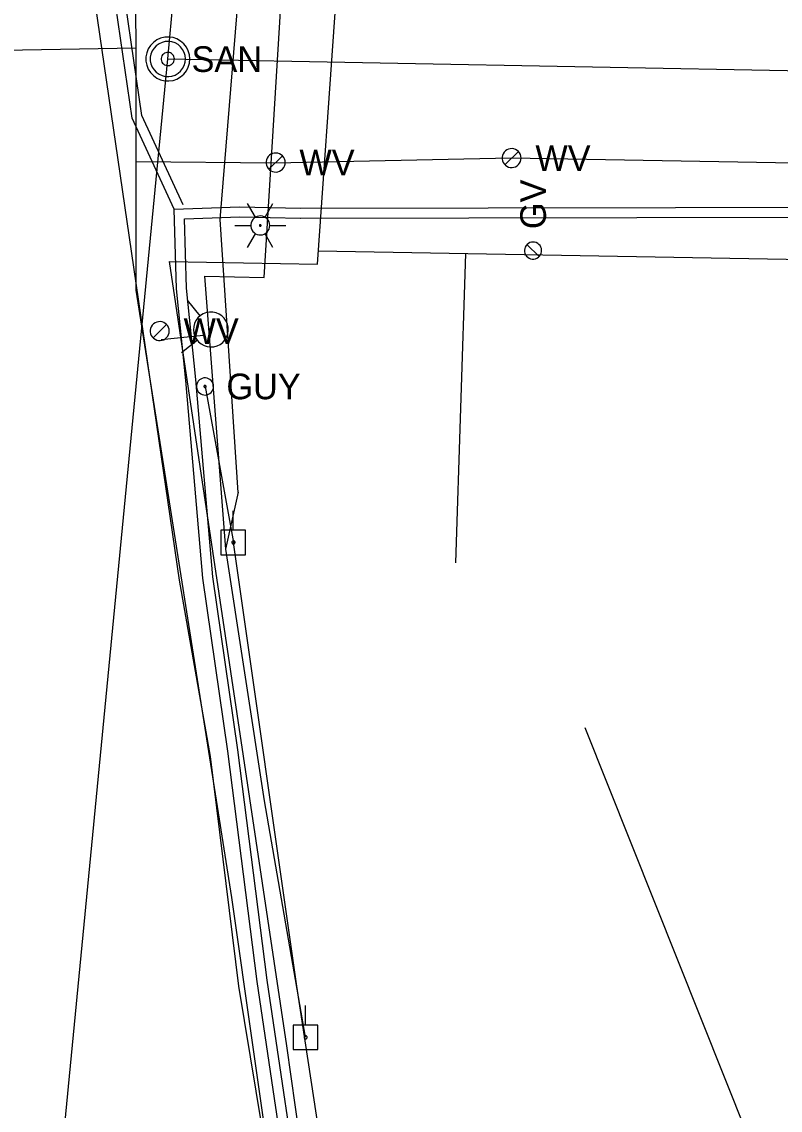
# Model space of a CAD drawing. Extents: x 596028 to 606371, y 330010 to 403088.
# Drawn here: x 604911.1 to 605025, y 335689.8 to 335853.1 of the extents above; entities that cross this region are included whole.
import ezdxf

# ---------------------------------------------------------------- set-up
doc = ezdxf.new("R2010")
doc.units = 0
for name, color, linetype in [('E_LTG', 7, 'Continuous'), ('E_UTL_E_UG', 7, 'Continuous'), ('E_UTL_EGuyWire', 7, 'Continuous'), ('E_UTL_EPowerPole', 7, 'Continuous'), ('E_UTL_G', 7, 'Continuous'), ('E_UTL_G_UG', 7, 'Continuous'), ('E_UTL_Overhead', 7, 'Continuous'), ('E_UTL_SAN_MH', 7, 'Continuous'), ('E_UTL_SAN_UG', 7, 'Continuous'), ('E_UTL_TV_UG', 7, 'Continuous'), ('E_UTL_W', 7, 'Continuous'), ('E_UTL_W_UG', 7, 'Continuous'), ('E_UTL_WHydrant', 7, 'Continuous')]:
    doc.layers.add(name, color=color, linetype=linetype)

msp = doc.modelspace()

# ---------------------------------------------------------------- linework, layer by layer
at = {"layer": 'E_LTG'}
for points in [[(604946.21, 335823.76), (604945.02, 335825.83)], [(604947.64, 335823.76), (604948.83, 335825.83)], [(604943.12, 335822.53), (604945.5, 335822.53)], [(604948.36, 335822.53), (604948.33, 335822.8), (604948.25, 335823.06), (604948.13, 335823.3), (604947.96, 335823.51), (604947.76, 335823.69), (604947.52, 335823.83), (604947.26, 335823.91), (604947, 335823.95), (604946.72, 335823.94), (604946.46, 335823.88), (604946.21, 335823.76), (604945.99, 335823.61), (604945.8, 335823.41), (604945.66, 335823.18), (604945.56, 335822.93), (604945.5, 335822.66), (604945.5, 335822.39), (604945.56, 335822.12), (604945.66, 335821.87), (604945.8, 335821.64), (604945.99, 335821.45), (604946.21, 335821.29), (604946.46, 335821.18), (604946.72, 335821.11), (604947, 335821.1), (604947.26, 335821.14), (604947.52, 335821.23), (604947.76, 335821.36), (604947.96, 335821.54), (604948.13, 335821.75), (604948.25, 335821.99), (604948.33, 335822.26), (604948.36, 335822.53)], [(604948.36, 335822.53), (604948.33, 335822.8), (604948.25, 335823.06), (604948.13, 335823.3), (604947.96, 335823.51), (604947.76, 335823.69), (604947.52, 335823.83), (604947.26, 335823.91), (604947, 335823.95), (604946.72, 335823.94), (604946.46, 335823.88), (604946.21, 335823.76), (604945.99, 335823.61), (604945.8, 335823.41), (604945.66, 335823.18), (604945.56, 335822.93), (604945.5, 335822.66), (604945.5, 335822.39), (604945.56, 335822.12), (604945.66, 335821.87), (604945.8, 335821.64), (604945.99, 335821.45), (604946.21, 335821.29), (604946.46, 335821.18), (604946.72, 335821.11), (604947, 335821.1), (604947.26, 335821.14), (604947.52, 335821.23), (604947.76, 335821.36), (604947.96, 335821.54), (604948.13, 335821.75), (604948.25, 335821.99), (604948.33, 335822.26), (604948.36, 335822.53)], [(604948.36, 335822.53), (604948.33, 335822.8), (604948.25, 335823.06), (604948.13, 335823.3), (604947.96, 335823.51), (604947.76, 335823.69), (604947.52, 335823.83), (604947.26, 335823.91), (604947, 335823.95), (604946.72, 335823.94), (604946.46, 335823.88), (604946.21, 335823.76), (604945.99, 335823.61), (604945.8, 335823.41), (604945.66, 335823.18), (604945.56, 335822.93), (604945.5, 335822.66), (604945.5, 335822.39), (604945.56, 335822.12), (604945.66, 335821.87), (604945.8, 335821.64), (604945.99, 335821.45), (604946.21, 335821.29), (604946.46, 335821.18), (604946.72, 335821.11), (604947, 335821.1), (604947.26, 335821.14), (604947.52, 335821.23), (604947.76, 335821.36), (604947.96, 335821.54), (604948.13, 335821.75), (604948.25, 335821.99), (604948.33, 335822.26), (604948.36, 335822.53)], [(604947.05, 335822.53), (604947.04, 335822.55), (604947.04, 335822.57), (604947.03, 335822.59), (604947.01, 335822.61), (604947, 335822.62), (604946.98, 335822.63), (604946.96, 335822.64), (604946.93, 335822.64), (604946.91, 335822.64), (604946.89, 335822.64), (604946.87, 335822.63), (604946.85, 335822.62), (604946.83, 335822.6), (604946.82, 335822.58), (604946.81, 335822.56), (604946.81, 335822.54), (604946.81, 335822.51), (604946.81, 335822.49), (604946.82, 335822.47), (604946.83, 335822.45), (604946.85, 335822.44), (604946.87, 335822.42), (604946.89, 335822.41), (604946.91, 335822.41), (604946.93, 335822.41), (604946.96, 335822.41), (604946.98, 335822.42), (604947, 335822.43), (604947.01, 335822.44), (604947.03, 335822.46), (604947.04, 335822.48), (604947.04, 335822.5), (604947.05, 335822.53)], [(604948.36, 335822.53), (604950.74, 335822.53)], [(604945.02, 335819.23), (604946.21, 335821.29)], [(604948.83, 335819.23), (604947.64, 335821.29)]]:
    msp.add_lwpolyline(points, dxfattribs=at)
at = {"layer": 'E_UTL_E_UG'}
msp.add_lwpolyline([(604941.77, 335773.97), (604938.58, 335814.91), (604947.51, 335814.7), (604950.37, 335861.21)], dxfattribs=at)
at = {"layer": 'E_UTL_EGuyWire'}
msp.add_line((604938.63, 335798.37), (604942.9, 335774.97), dxfattribs=at)
for points in [[(604939.91, 335798.37), (604939.89, 335798.61), (604939.82, 335798.84), (604939.71, 335799.06), (604939.56, 335799.25), (604939.37, 335799.41), (604939.16, 335799.53), (604938.93, 335799.61), (604938.69, 335799.65), (604938.45, 335799.64), (604938.21, 335799.58), (604937.99, 335799.48), (604937.79, 335799.34), (604937.62, 335799.16), (604937.49, 335798.95), (604937.4, 335798.73), (604937.35, 335798.49), (604937.35, 335798.24), (604937.4, 335798), (604937.49, 335797.78), (604937.62, 335797.57), (604937.79, 335797.4), (604937.99, 335797.25), (604938.21, 335797.15), (604938.45, 335797.1), (604938.69, 335797.08), (604938.93, 335797.12), (604939.16, 335797.2), (604939.37, 335797.32), (604939.56, 335797.48), (604939.71, 335797.67), (604939.82, 335797.89), (604939.89, 335798.12), (604939.91, 335798.37)], [(604938.79, 335798.37), (604938.79, 335798.4), (604938.78, 335798.43), (604938.76, 335798.45), (604938.74, 335798.48), (604938.72, 335798.5), (604938.69, 335798.51), (604938.67, 335798.52), (604938.64, 335798.53), (604938.61, 335798.52), (604938.58, 335798.52), (604938.55, 335798.5), (604938.52, 335798.49), (604938.5, 335798.47), (604938.49, 335798.44), (604938.47, 335798.41), (604938.47, 335798.38), (604938.47, 335798.35), (604938.47, 335798.32), (604938.49, 335798.29), (604938.5, 335798.27), (604938.52, 335798.24), (604938.55, 335798.23), (604938.58, 335798.21), (604938.61, 335798.21), (604938.64, 335798.21), (604938.67, 335798.21), (604938.69, 335798.22), (604938.72, 335798.24), (604938.74, 335798.26), (604938.76, 335798.28), (604938.78, 335798.31), (604938.79, 335798.34), (604938.79, 335798.37)]]:
    msp.add_lwpolyline(points, dxfattribs=at)
at = {"layer": 'E_UTL_EPowerPole'}
for points in [[(604942.87, 335776.81), (604942.87, 335779.72)], [(604944.71, 335776.81), (604941.03, 335776.81)], [(604941.03, 335776.81), (604941.03, 335773.12)], [(604944.71, 335773.12), (604944.71, 335776.81)], [(604943.14, 335774.97), (604943.14, 335775.01), (604943.12, 335775.06), (604943.1, 335775.1), (604943.07, 335775.13), (604943.04, 335775.16), (604943, 335775.18), (604942.96, 335775.2), (604942.91, 335775.21), (604942.87, 335775.2), (604942.82, 335775.19), (604942.78, 335775.17), (604942.74, 335775.15), (604942.71, 335775.12), (604942.69, 335775.08), (604942.67, 335775.04), (604942.66, 335774.99), (604942.66, 335774.95), (604942.67, 335774.9), (604942.69, 335774.86), (604942.71, 335774.82), (604942.74, 335774.79), (604942.78, 335774.76), (604942.82, 335774.74), (604942.87, 335774.73), (604942.91, 335774.73), (604942.96, 335774.74), (604943, 335774.75), (604943.04, 335774.77), (604943.07, 335774.8), (604943.1, 335774.84), (604943.12, 335774.88), (604943.14, 335774.92), (604943.14, 335774.97)], [(604941.03, 335773.12), (604944.71, 335773.12)], [(604953.71, 335702.54), (604953.71, 335705.45)], [(604955.56, 335702.54), (604951.87, 335702.54)], [(604951.87, 335702.54), (604951.87, 335698.85)], [(604955.56, 335698.85), (604955.56, 335702.54)], [(604953.98, 335700.7), (604953.98, 335700.75), (604953.97, 335700.79), (604953.94, 335700.83), (604953.92, 335700.86), (604953.88, 335700.89), (604953.84, 335700.92), (604953.8, 335700.93), (604953.76, 335700.94), (604953.71, 335700.94), (604953.67, 335700.93), (604953.62, 335700.91), (604953.59, 335700.88), (604953.56, 335700.85), (604953.53, 335700.81), (604953.52, 335700.77), (604953.51, 335700.72), (604953.51, 335700.68), (604953.52, 335700.63), (604953.53, 335700.59), (604953.56, 335700.55), (604953.59, 335700.52), (604953.62, 335700.49), (604953.67, 335700.47), (604953.71, 335700.46), (604953.76, 335700.46), (604953.8, 335700.47), (604953.84, 335700.48), (604953.88, 335700.51), (604953.92, 335700.54), (604953.94, 335700.57), (604953.97, 335700.61), (604953.98, 335700.65), (604953.98, 335700.7)], [(604951.87, 335698.85), (604955.56, 335698.85)]]:
    msp.add_lwpolyline(points, dxfattribs=at)
at = {"layer": 'E_UTL_G'}
for points in [[(604987.88, 335820.04), (604987.64, 335820.02), (604987.41, 335819.95), (604987.19, 335819.84), (604987, 335819.69), (604986.84, 335819.51), (604986.71, 335819.29), (604986.63, 335819.06), (604986.6, 335818.82), (604986.61, 335818.58), (604986.67, 335818.34), (604986.77, 335818.12), (604986.91, 335817.92), (604987.09, 335817.75), (604987.29, 335817.62), (604987.52, 335817.53), (604987.76, 335817.48), (604988, 335817.48), (604988.24, 335817.53), (604988.47, 335817.62), (604988.68, 335817.75), (604988.85, 335817.92), (604988.99, 335818.12), (604989.09, 335818.34), (604989.15, 335818.58), (604989.16, 335818.82), (604989.13, 335819.06), (604989.05, 335819.29), (604988.93, 335819.51), (604988.77, 335819.69), (604988.58, 335819.84), (604988.36, 335819.95), (604988.12, 335820.02), (604987.88, 335820.04)], [(604988.79, 335817.85), (604986.97, 335819.67)]]:
    msp.add_lwpolyline(points, dxfattribs=at)
at = {"layer": 'E_UTL_G_UG'}
for p, q in [((604953.01, 335823.64), (605121.79, 335823.92)), ((604955.62, 335818.69), (605142.02, 335815.42)), ((604976.3, 335771.9), (604977.79, 335818.3))]:
    msp.add_line(p, q, dxfattribs=at)
for points in [[(604992.54, 335374.29), (604982.41, 335439.85), (604977.55, 335472.28), (604967.89, 335533.23), (604963.9, 335558.28), (604960.62, 335582.14), (604958.16, 335603.66), (604954.67, 335636.73), (604949.76, 335671.68), (604943.72, 335708.39), (604939.44, 335742.84), (604934.8, 335769.3), (604917.37, 335888.66), (604913.54, 335917.13), (604913.36, 335918.56), (604912.73, 335934.03), (604913.24, 335947.88)], [(604934.01, 335824.97), (604927.71, 335838.6), (604920.34, 335889.07), (604916.51, 335917.52), (604916.35, 335918.82), (604915.73, 335934.04), (604915.75, 335942.13)], [(604935.37, 335825.6), (604929.17, 335839.03), (604921.83, 335889.28), (604918, 335917.72), (604917.84, 335918.94), (604917.23, 335934.06), (604917.25, 335942.12)], [(604933.3, 335817.09), (604955.52, 335816.7), (604958.16, 335854.43)], [(604990.22, 335373.94), (604984.89, 335440.46), (604980.73, 335472.71), (604971.32, 335533.67), (604967.23, 335558.65), (604963.42, 335582.81), (604960.7, 335604.2), (604956.77, 335636.76), (604952.03, 335671.62), (604946.45, 335709.05), (604942.07, 335743.65), (604938.29, 335769.61), (604935.75, 335799.26), (604934.37, 335813.01), (604934.01, 335824.97), (604943.83, 335825.34), (604953.01, 335825.14)], [(604953.01, 335825.14), (605121.78, 335825.42)], [(604991.72, 335374.06), (604986.38, 335440.62), (604982.22, 335472.92), (604972.8, 335533.9), (604968.71, 335558.89), (604964.91, 335583.02), (604962.19, 335604.38), (604958.26, 335636.95), (604953.52, 335671.83), (604947.94, 335709.25), (604943.56, 335743.85), (604939.78, 335769.78), (604937.24, 335799.4), (604935.87, 335813.11), (604935.55, 335823.53), (604943.84, 335823.84), (604952.98, 335823.64)], [(604969.99, 335561.13), (604966.54, 335588.97), (604950.9, 335699.39), (604933.3, 335817.09)]]:
    msp.add_lwpolyline(points, dxfattribs=at)
at = {"layer": 'E_UTL_Overhead'}
msp.add_line((605022.09, 335681.08), (604995.71, 335747.13), dxfattribs=at)
msp.add_lwpolyline([(605060.82, 334038.02), (605055.03, 334170.54), (605046.79, 334308.95), (605039.96, 334446.59), (605033.68, 334567.58), (605029.55, 334681.31), (605027.59, 334747.04), (605025.74, 334817.42), (605020.39, 334948.8), (605014.12, 335115.1), (605007.91, 335297.38), (604985.32, 335465.29), (604968.51, 335602.26), (604952.43, 335708.38), (604942.9, 335774.97)], dxfattribs=at)
at = {"layer": 'E_UTL_SAN_MH'}
for points in [[(604936.35, 335847.51), (604936.29, 335848.13), (604936.11, 335848.73), (604935.83, 335849.29), (604935.44, 335849.78), (604934.96, 335850.19), (604934.42, 335850.51), (604933.83, 335850.71), (604933.21, 335850.8), (604932.58, 335850.77), (604931.97, 335850.62), (604931.4, 335850.36), (604930.89, 335850), (604930.46, 335849.55), (604930.12, 335849.02), (604929.88, 335848.44), (604929.77, 335847.82), (604929.77, 335847.19), (604929.88, 335846.58), (604930.12, 335845.99), (604930.46, 335845.47), (604930.89, 335845.01), (604931.4, 335844.65), (604931.97, 335844.39), (604932.58, 335844.24), (604933.21, 335844.21), (604933.83, 335844.3), (604934.42, 335844.5), (604934.96, 335844.82), (604935.44, 335845.23), (604935.83, 335845.72), (604936.11, 335846.28), (604936.29, 335846.88), (604936.35, 335847.51)], [(604935.69, 335847.51), (604935.64, 335848.01), (604935.5, 335848.49), (604935.27, 335848.93), (604934.96, 335849.33), (604934.58, 335849.66), (604934.15, 335849.91), (604933.67, 335850.07), (604933.18, 335850.14), (604932.67, 335850.12), (604932.19, 335850), (604931.73, 335849.79), (604931.32, 335849.5), (604930.98, 335849.14), (604930.7, 335848.72), (604930.52, 335848.25), (604930.42, 335847.76), (604930.42, 335847.25), (604930.52, 335846.76), (604930.7, 335846.3), (604930.98, 335845.87), (604931.32, 335845.51), (604931.73, 335845.22), (604932.19, 335845.01), (604932.67, 335844.89), (604933.18, 335844.87), (604933.67, 335844.94), (604934.15, 335845.1), (604934.58, 335845.36), (604934.96, 335845.68), (604935.27, 335846.08), (604935.5, 335846.52), (604935.64, 335847.01), (604935.69, 335847.51)], [(604934.04, 335847.51), (604934.02, 335847.69), (604933.97, 335847.87), (604933.88, 335848.04), (604933.77, 335848.19), (604933.62, 335848.31), (604933.46, 335848.41), (604933.28, 335848.47), (604933.1, 335848.49), (604932.91, 335848.49), (604932.73, 335848.44), (604932.56, 335848.36), (604932.4, 335848.25), (604932.27, 335848.12), (604932.17, 335847.96), (604932.1, 335847.78), (604932.06, 335847.6), (604932.06, 335847.41), (604932.1, 335847.23), (604932.17, 335847.05), (604932.27, 335846.89), (604932.4, 335846.76), (604932.56, 335846.65), (604932.73, 335846.57), (604932.91, 335846.53), (604933.1, 335846.52), (604933.28, 335846.54), (604933.46, 335846.61), (604933.62, 335846.7), (604933.77, 335846.82), (604933.88, 335846.97), (604933.97, 335847.14), (604934.02, 335847.32), (604934.04, 335847.51)]]:
    msp.add_lwpolyline(points, dxfattribs=at)
at = {"layer": 'E_UTL_SAN_UG'}
for p, q in [((604933.05, 335847.51), (604948.46, 336015.86)), ((604909.37, 335602.98), (604933.05, 335847.51)), ((604933.05, 335847.51), (605113.4, 335844.14))]:
    msp.add_line(p, q, dxfattribs=at)
at = {"layer": 'E_UTL_TV_UG'}
msp.add_lwpolyline([(604953.74, 335700.7), (604947.56, 335736.19), (604941.77, 335773.97), (604943.64, 335782.51), (604943.62, 335782.47), (604940.93, 335823.43), (604944.35, 335865.62), (604944.84, 335892.26), (604946.69, 335923.37), (604951.72, 335970.22), (604956.7, 336009.43), (604966.16, 336057), (604981.4, 336117.37), (604995.05, 336168.57), (604995.08, 336168.59), (605002.88, 336192.51), (605017.85, 336240.31), (605030.14, 336283.75), (605041.76, 336326.86), (605047.54, 336347.25), (605060.52, 336404.97)], dxfattribs=at)
at = {"layer": 'E_UTL_W'}
for points in [[(604986.09, 335832.63), (604986.07, 335832.9), (604985.99, 335833.16), (604985.87, 335833.4), (604985.7, 335833.62), (604985.49, 335833.79), (604985.26, 335833.93), (604985, 335834.02), (604984.73, 335834.06), (604984.46, 335834.04), (604984.2, 335833.98), (604983.95, 335833.87), (604983.73, 335833.71), (604983.55, 335833.51), (604983.4, 335833.29), (604983.3, 335833.03), (604983.25, 335832.77), (604983.25, 335832.5), (604983.3, 335832.23), (604983.4, 335831.98), (604983.55, 335831.75), (604983.73, 335831.55), (604983.95, 335831.4), (604984.2, 335831.29), (604984.46, 335831.22), (604984.73, 335831.21), (604985, 335831.25), (604985.26, 335831.34), (604985.49, 335831.47), (604985.7, 335831.65), (604985.87, 335831.86), (604985.99, 335832.1), (604986.07, 335832.36), (604986.09, 335832.63)], [(604950.66, 335831.97), (604950.64, 335832.24), (604950.56, 335832.5), (604950.44, 335832.74), (604950.27, 335832.95), (604950.06, 335833.13), (604949.83, 335833.27), (604949.57, 335833.35), (604949.31, 335833.39), (604949.03, 335833.38), (604948.77, 335833.32), (604948.52, 335833.2), (604948.3, 335833.05), (604948.12, 335832.85), (604947.97, 335832.62), (604947.87, 335832.37), (604947.82, 335832.1), (604947.82, 335831.83), (604947.87, 335831.57), (604947.97, 335831.32), (604948.12, 335831.09), (604948.3, 335830.89), (604948.52, 335830.73), (604948.77, 335830.62), (604949.03, 335830.56), (604949.31, 335830.54), (604949.57, 335830.58), (604949.83, 335830.67), (604950.06, 335830.81), (604950.27, 335830.98), (604950.44, 335831.2), (604950.56, 335831.44), (604950.64, 335831.7), (604950.66, 335831.97)], [(604948.23, 335830.96), (604950.25, 335832.98)], [(604983.66, 335831.62), (604985.67, 335833.64)], [(604933.27, 335806.67), (604933.24, 335806.94), (604933.17, 335807.2), (604933.04, 335807.44), (604932.87, 335807.66), (604932.67, 335807.83), (604932.43, 335807.97), (604932.18, 335808.06), (604931.91, 335808.1), (604931.64, 335808.08), (604931.38, 335808.02), (604931.13, 335807.91), (604930.91, 335807.75), (604930.72, 335807.55), (604930.57, 335807.33), (604930.47, 335807.07), (604930.42, 335806.81), (604930.42, 335806.54), (604930.47, 335806.27), (604930.57, 335806.02), (604930.72, 335805.79), (604930.91, 335805.59), (604931.13, 335805.44), (604931.38, 335805.33), (604931.64, 335805.26), (604931.91, 335805.25), (604932.18, 335805.29), (604932.43, 335805.38), (604932.67, 335805.51), (604932.87, 335805.69), (604933.04, 335805.9), (604933.17, 335806.14), (604933.24, 335806.4), (604933.27, 335806.67)], [(604930.83, 335805.66), (604932.85, 335807.68)]]:
    msp.add_lwpolyline(points, dxfattribs=at)
at = {"layer": 'E_UTL_W_UG'}
msp.add_line((604932.04, 335805.39), (604938.4, 335806.05), dxfattribs=at)
for points in [[(604928.31, 335832.14), (604928.31, 335849.17), (604928.09, 335872.33), (604941.83, 336067.21), (605006.63, 336298.71), (605020.94, 336357.67), (605034.91, 336408.4), (605065.13, 336532.35), (605095.34, 336656.29)], [(604717.26, 335817.39), (604879.83, 335835.39), (604888.46, 335848.48), (604928.31, 335849.17)], [(604928.31, 335832.14), (604949.15, 335831.94), (604984.58, 335832.68), (605126.34, 335830.18)], [(604995.17, 335332.25), (604993.57, 335364.65), (604980.84, 335453.91), (604942.66, 335721.69), (604928.31, 335812.82), (604928.31, 335832.14)]]:
    msp.add_lwpolyline(points, dxfattribs=at)
at = {"layer": 'E_UTL_WHydrant'}
for points in [[(604937.9, 335808.95), (604936.02, 335811.33)], [(604939.82, 335809.52), (604939.32, 335809.53), (604938.83, 335809.45), (604938.36, 335809.27), (604937.94, 335809.01), (604937.57, 335808.67), (604937.27, 335808.27), (604937.05, 335807.83), (604936.93, 335807.34), (604936.89, 335806.85), (604936.95, 335806.35), (604937.11, 335805.88), (604937.35, 335805.44), (604937.67, 335805.06), (604938.05, 335804.74), (604938.49, 335804.5), (604938.97, 335804.35), (604939.46, 335804.29), (604939.96, 335804.33), (604940.44, 335804.46), (604940.89, 335804.68), (604941.29, 335804.98), (604941.62, 335805.35), (604941.88, 335805.78), (604942.05, 335806.24), (604942.13, 335806.74), (604942.12, 335807.24), (604942.01, 335807.72), (604941.81, 335808.18), (604941.53, 335808.59), (604941.18, 335808.94), (604940.76, 335809.22), (604940.31, 335809.42), (604939.82, 335809.52)], [(604939.54, 335807.12), (604939.5, 335807.12), (604939.46, 335807.11), (604939.43, 335807.1), (604939.39, 335807.08), (604939.37, 335807.05), (604939.34, 335807.02), (604939.33, 335806.99), (604939.32, 335806.95), (604939.31, 335806.91), (604939.32, 335806.87), (604939.33, 335806.84), (604939.35, 335806.8), (604939.37, 335806.77), (604939.4, 335806.75), (604939.44, 335806.73), (604939.47, 335806.72), (604939.51, 335806.72), (604939.55, 335806.72), (604939.59, 335806.73), (604939.62, 335806.75), (604939.65, 335806.77), (604939.68, 335806.8), (604939.7, 335806.83), (604939.71, 335806.86), (604939.72, 335806.9), (604939.71, 335806.94), (604939.71, 335806.98), (604939.69, 335807.01), (604939.67, 335807.04), (604939.64, 335807.07), (604939.61, 335807.09), (604939.58, 335807.11), (604939.54, 335807.12)], [(604937.48, 335805.31), (604935.1, 335803.43)]]:
    msp.add_lwpolyline(points, dxfattribs=at)

# ---------------------------------------------------------------- texts
at = {"layer": 'E_UTL_EGuyWire'}
msp.add_text('GUY', height=3.85, dxfattribs=at).set_placement((604941.84, 335796.44))
at = {"layer": 'E_UTL_G'}
msp.add_text('GV', height=3.85, rotation=90, dxfattribs=at).set_placement((604989.81, 335821.97))
at = {"layer": 'E_UTL_SAN_MH'}
msp.add_text('SAN', height=3.849, dxfattribs=at).set_placement((604936.61, 335845.56))
at = {"layer": 'E_UTL_W'}
for p in [(604988.23, 335830.71), (604952.8, 335830.04), (604935.41, 335804.75)]:
    msp.add_text('WV', height=3.85, dxfattribs=at).set_placement(p)

doc.saveas('drawing.dxf')
